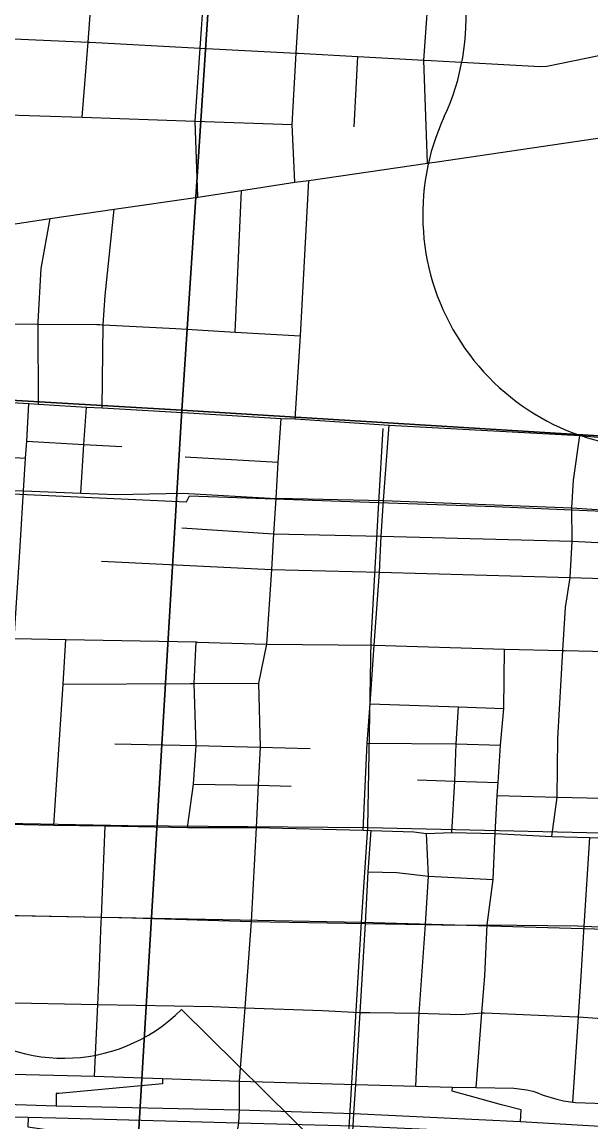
# Model space of a CAD drawing. Extents: x 114604 to 551442, y 316898 to 567001.
# Drawn here: x 215892 to 218856, y 383793 to 389526 of the extents above; entities that cross this region are included whole.
import ezdxf

# ---------------------------------------------------------------- set-up
doc = ezdxf.new("R2010")
doc.units = 0
for name, color, linetype in [('_CIVIL_CONSTRUCTION', 7, 'Continuous'), ('GE_P_Alignment_1000_Bearings', 7, 'Continuous'), ('GE_P_Alignment_1000_Stations', 7, 'Continuous'), ('GE_P_Alignment_100_Cardinal_Points', 7, 'Continuous'), ('GE_P_Alignment_500_Cardinal_Points', 7, 'Continuous'), ('GE_P_Alignment_500_Stations', 7, 'Continuous'), ('SN_P_Signs', 7, 'Continuous')]:
    doc.layers.add(name, color=color, linetype=linetype)

msp = doc.modelspace()

# ---------------------------------------------------------------- linework, layer by layer
at = {"layer": '_CIVIL_CONSTRUCTION'}
for p, q in [((218054.6, 388797.8), (219176.6, 388962.7)), ((217385.6, 388699.5), (218003.6, 388790.3)), ((218003.6, 388790.3), (218054.6, 388797.8)), ((217035.7, 388647.4), (217312.6, 388690.7)), ((217312.6, 388690.7), (217385.6, 388699.5)), ((216808, 388613.7), (217035.7, 388647.4)), ((216372.6, 388550.6), (216808, 388613.7)), ((216038.4, 388501.6), (216372.6, 388550.6)), ((215617.7, 388438.5), (216038.4, 388501.6))]:
    msp.add_line(p, q, dxfattribs=at)
at = {"layer": 'GE_P_Alignment_1000_Bearings'}
for p, q in [((217751.3, 387021.3), (217772.9, 387407.1)), ((217660.6, 384834.7), (217692.5, 385327.7)), ((217692.5, 385327.7), (220675.2, 385257.9)), ((211100.1, 384958.8), (217660.6, 384834.7))]:
    msp.add_line(p, q, dxfattribs=at)
for points in [[(207222, 386414), (208698.9, 386629.1), (208650.5, 386898.4), (211177.1, 387248.6), (211229.4, 387279), (216748.8, 387026), (216763.5, 387056.1), (217751.3, 387021.3)], [(217692.5, 385327.7), (217711.1, 386303.8), (217751.3, 387021.3)], [(217751.3, 387021.3), (218355.4, 387000), (219399.1, 386954.9)], [(211122.4, 385454.1), (212789.9, 385407), (216443.9, 385338.7), (217692.5, 385327.7)], [(211007.2, 383328.6), (212969.9, 382523.3), (216400.3, 382301.7), (217504, 382230.6), (217660.6, 384834.7)], [(217660.6, 384834.7), (220391.4, 384756.2), (220775.8, 384692)]]:
    msp.add_lwpolyline(points, dxfattribs=at)
at = {"layer": 'GE_P_Alignment_1000_Stations'}
for p, q in [((218054.6, 388797.8), (219176.6, 388962.7)), ((217385.6, 388699.5), (218003.6, 388790.3)), ((218003.6, 388790.3), (218054.6, 388797.8)), ((217035.7, 388647.4), (217312.6, 388690.7)), ((217312.6, 388690.7), (217385.6, 388699.5)), ((216808, 388613.7), (217035.7, 388647.4)), ((216372.6, 388550.6), (216808, 388613.7)), ((216038.4, 388501.6), (216372.6, 388550.6)), ((215617.7, 388438.5), (216038.4, 388501.6))]:
    msp.add_line(p, q, dxfattribs=at)
at = {"layer": 'GE_P_Alignment_100_Cardinal_Points'}
for p, q in [((217621.5, 388979.7), (217641, 389345.7)), ((217002, 387909.6), (217035.7, 388647.4)), ((217239.6, 387460.1), (217314.1, 387457.5)), ((217314.1, 387457.5), (217805.1, 387424.3)), ((216741, 387258.9), (217225.2, 387231.1)), ((217300, 387041.7), (217775.6, 387032.9)), ((217668.5, 385314.3), (217710.2, 385311.7))]:
    msp.add_line(p, q, dxfattribs=at)
for points in [[(218003.6, 388790.3), (217985.8, 389327), (218017.7, 389787.5), (218049.6, 390246.8), (218062.4, 390431.7), (218097, 390597.7), (218088.1, 390896), (218104.5, 391190.5), (218110.2, 391303), (218124.3, 391581.5), (218132, 391735.1), (218148.8, 392033.2), (218157.4, 392187.5), (218218.6, 392668.2)], [(216808, 388613.7), (216794.5, 389009.4), (216819.8, 389390), (216838.2, 389666.2), (216842.1, 389724.3), (216856.4, 389939.9), (216877.3, 390254.4), (216880.2, 390298.5), (216904.4, 390660.8), (216918.8, 390878.6), (216927.2, 391005), (216958.8, 391185.9), (216952, 391376.8), (216986.2, 391645.8), (217005.5, 391974.7), (217012.4, 392094.3), (217023.6, 392269.1), (217033.6, 392449), (217038, 392566.4)], [(217320.6, 389363.1), (217336.6, 389645.3), (217346.4, 389819.3), (217351.6, 389911.9), (217360.3, 390065.5), (217376.9, 390276.5)], [(216205.9, 389029.1), (216235.8, 389421.3), (216261.1, 389752.1)], [(217985.8, 389327), (218023.8, 389324.9), (218591.8, 389294), (218625.8, 389296), (218972.6, 389366.7), (219091.7, 389390.9), (219318.5, 389437.2), (219394.5, 389452.7), (220026.9, 389523.3)], [(214904.9, 389329.8), (215273.5, 389386.9), (215575.2, 389433.6), (215629, 389444.1), (215693.1, 389448), (215772.1, 389442.4), (215809.1, 389439.8), (216235.8, 389421.3), (216245.2, 389420.9), (216819.8, 389390), (217320.6, 389363.1), (217329.5, 389362.7), (217641, 389345.7), (217985.8, 389327)], [(217312.6, 388690.7), (217299.6, 388992.4), (217320.6, 389363.1)], [(215553, 389051), (215762.9, 389043.9), (216205.9, 389029.1), (216794.5, 389009.4), (217299.6, 388992.4)], [(217314.1, 387457.5), (217343.2, 387890.7), (217385.6, 388699.5)], [(216309, 387514.2), (216313.9, 387947.7), (216324.3, 388100.8), (216372.6, 388550.6)], [(215978.2, 387534.1), (215975, 387951.6), (215975.7, 387962.9), (215991.8, 388241.9), (216038.4, 388501.6)], [(213258.7, 387730.3), (213427.9, 387726), (213789.6, 387772.4), (214019.6, 387808.7), (214406, 387869.6), (214807.2, 387931.9), (215243.7, 387951.8), (215586.6, 387967.6), (215689, 387953.7), (215975, 387951.6), (216281.1, 387949.4), (216296.9, 387948.6), (216313.9, 387947.7), (216692.9, 387928.7), (217002, 387909.6), (217343.2, 387890.7)], [(214788.3, 387606.8), (215224.6, 387579.3), (215562.7, 387558.9), (215781, 387546), (215926.9, 387537), (215978.2, 387534.1), (216227.6, 387519.2), (216309, 387514.2), (216787.3, 387486.5), (216986.7, 387474.8), (217239.6, 387460.1)], [(215739, 383671.5), (215753.2, 383820.5), (215755.3, 383887.3), (215766.8, 384044.2), (215765.9, 384415), (215783.2, 384838.5), (215785.8, 384870.3), (215827.8, 385114.6), (215820.1, 385293.7), (215820.4, 385344.7), (215820.5, 385367.2), (215823.7, 386049.8), (215851.1, 386313.4), (215878.1, 386736.2), (215888.9, 386909.3), (215899.7, 387083.1), (215909.5, 387253.4), (215916, 387340.7), (215926.9, 387537)], [(216198.7, 387070.1), (216213.3, 387323.6), (216227.6, 387519.2)], [(217239.6, 387460.1), (217225.2, 387231.1), (217213.6, 387043.3), (217202.2, 386857.8), (217190.8, 386673.1), (217165.5, 386284.2), (217123.4, 386079.8), (217133.1, 385747.1), (217121.1, 385548.6), (217111.7, 385328.7)], [(217668.5, 385314.3), (217689.2, 385767), (217705.7, 385972.6), (217726.6, 386278.2), (217754.8, 386657.8), (217762.2, 386846.1), (217775.6, 387032.9), (217805.1, 387424.3)], [(217805.1, 387424.3), (218798.1, 387370.2), (219402.6, 387314.2), (220140.3, 387272.2), (220480.3, 387270.1)], [(215916, 387340.7), (216213.3, 387323.6), (216412.3, 387313)], [(218651.4, 385280.1), (218680.3, 385485.5), (218682.2, 385791.2), (218709.3, 386250.9), (218722.6, 386474), (218747.7, 386630), (218758.5, 386819.3), (218755.4, 386994.6), (218764.6, 387138.8), (218798.1, 387370.2)], [(215551, 387273.5), (215763.7, 387261.6), (215909.5, 387253.4)], [(215753.6, 387088), (215899.7, 387083.1), (216198.7, 387070.1), (216382.9, 387064.1), (216729.9, 387070.9), (217213.6, 387043.3), (217300, 387041.7)], [(217775.6, 387032.9), (218755.4, 386994.6), (219331.2, 386955.6), (219379.7, 386952.3), (220005.4, 386909.8), (220134.7, 386915.2), (220212.8, 386895.8)], [(216724.6, 386890.5), (217202.2, 386857.8), (217762.2, 386846.1), (218758.5, 386819.3), (219393.7, 386787.2), (220157.6, 386755.2)], [(216305.5, 386716.5), (217190.8, 386673.1), (217754.8, 386657.8), (218747.7, 386630), (219383.1, 386612.1), (220184.5, 386593.9)], [(215851.1, 386313.4), (216120.5, 386307.4), (216798.9, 386294.7), (216804.7, 386294.6), (217165.5, 386284.2), (217726.6, 386278.2), (218404.7, 386257.5), (218709.3, 386250.9), (218717.3, 386250.7), (219009.9, 386242.6), (219360.2, 386230.9), (220249.1, 386206.3), (220672.3, 386186.9)], [(216058.1, 385340.5), (216105.6, 386075.6), (216120.5, 386307.4)], [(216754.6, 385328.3), (216785.2, 385554.3), (216798.1, 385755.5), (216789, 386078.4), (216798.9, 386294.7)], [(218258.1, 383972.8), (218287.7, 384361.9), (218302.4, 384555.6), (218315.2, 384819.9), (218346.3, 385056.5), (218355.7, 385295.8), (218367.8, 385495.3), (218371.7, 385562.4), (218383.8, 385757.6), (218401, 385947.9), (218404.7, 386257.5)], [(216105.6, 386075.6), (216767.2, 386078.3), (216789, 386078.4), (217123.4, 386079.8)], [(217705.7, 385972.6), (218165.7, 385956.4), (218401, 385947.9)], [(218130.3, 385301.2), (218146.4, 385570.2), (218153.8, 385763.9), (218165.7, 385956.4)], [(217689.2, 385767), (218153.8, 385763.9), (218383.8, 385757.6)], [(216376.1, 385764.1), (216798.1, 385755.5), (217133.1, 385747.1), (217393.6, 385739.8)], [(216785.2, 385554.3), (217121.1, 385548.6), (217294.3, 385543.6)], [(217951.9, 385576.9), (218146.4, 385570.2), (218371.7, 385562.4)], [(218367.8, 385495.3), (218680.3, 385485.5), (218992.8, 385478.3), (219311.6, 385470.8)], [(215820.4, 385344.7), (216058.1, 385340.5), (216324.3, 385335.9), (216754.6, 385328.3), (217111.7, 385328.7), (217668.5, 385314.3)], [(216269.4, 384031.5), (216286.8, 384405.9), (216293.9, 384558.3), (216304.8, 384836), (216305.7, 384860.5), (216324.3, 385335.9)], [(217111.7, 385328.7), (217084.8, 384837.4), (217053.3, 384387.3), (217022.2, 384006.1), (217022.3, 383856.3), (217019.2, 383789), (216995.6, 383635.3), (216964.8, 383241.7), (216948.9, 382763.5), (216923.1, 382264.5)], [(217522.6, 382227.5), (217553.4, 382729.4), (217582.7, 383220.8), (217606, 383621), (217617.6, 383772.7), (217620.9, 383836.6), (217630.3, 383989), (217653, 384364.4), (217681, 384827.4), (217694.8, 385096.7), (217710.2, 385311.7)], [(217710.2, 385311.7), (217932.2, 385304.8), (217999.5, 385297.4), (218130.3, 385301.2), (218355.7, 385295.8), (218651.4, 385280.1), (218849.7, 385275.2), (218967.5, 385272.3), (219269.4, 385264.8), (219755.9, 385253.3), (220149.7, 385244.1), (220306, 385247), (220816, 385250.4), (221302.7, 385222), (221530.7, 385222.2), (221955.5, 385217.3), (222074, 385216.3)], [(217942.9, 383979.3), (217961, 384360.7), (217993.6, 384821.5), (218009.7, 385073.5), (217999.5, 385297.4)], [(218761.9, 383896.5), (218790.9, 384341.1), (218804.7, 384552.6), (218820.9, 384813.1), (218849.7, 385275.2)], [(217694.8, 385096.7), (217844.3, 385093.3), (218009.7, 385073.5), (218346.3, 385056.5)], [(215785.8, 384870.3), (216305.7, 384860.5), (216410.4, 384858.6), (217084.8, 384837.4), (217681, 384827.4), (217993.6, 384821.5), (218161.1, 384818.2), (218315.2, 384819.9), (218785.7, 384814.7), (218820.9, 384813.1), (219215.7, 384795.6), (219248.5, 384794), (219631.7, 384774.9), (219759.4, 384777.3)], [(211999.2, 384523.8), (212019.1, 384508.7), (212051.2, 384504), (212320.2, 384497.7), (212526.1, 384500.2), (212634.5, 384497.2), (212723.9, 384494.6), (213163.4, 384477.6), (213487.1, 384474.2), (213649.6, 384468.6), (213834.8, 384459.5), (213934.4, 384455.1), (214204.1, 384448.5), (214588.4, 384442.7), (214921.6, 384436.4), (215131.9, 384431.9), (215360, 384425.8), (215765.9, 384415), (216286.8, 384405.9), (216885.1, 384395.5), (217053.3, 384387.3), (217456.3, 384373.5), (217653, 384364.4), (217704.3, 384363.8)], [(217704.3, 384363.8), (217961, 384360.7), (218007.5, 384359)], [(218007.5, 384359), (218179.4, 384352.6), (218287.7, 384361.9), (218301.7, 384361.7), (218783.8, 384341.6), (218790.9, 384341.1), (219227, 384309.5), (219407.4, 384296.4), (219690.5, 384277.8), (219732.2, 384275.1), (219743.2, 384274.4)], [(215766.8, 384044.2), (216269.4, 384031.5), (216623.9, 384019.5), (217022.2, 384006.1), (217630.3, 383989), (217942.9, 383979.3), (218133.6, 383975.3), (218258.1, 383972.8), (218454.3, 383968.8), (218521.9, 383960.5), (218553.2, 383953.2), (218573.3, 383945.9), (218607.1, 383932.4), (218677.3, 383912.8), (218712.4, 383903.1), (218761.9, 383896.5), (218775, 383894.8), (218977.6, 383887.5), (219207.7, 383874.1)]]:
    msp.add_lwpolyline(points, dxfattribs=at)
at = {"layer": 'GE_P_Alignment_500_Cardinal_Points'}
msp.add_line((217598.5, 383514.8), (216722.1, 384378.6), dxfattribs=at)
for points in [[(216623.9, 384019.5), (216623.2, 383991.8), (216082.7, 383941.9), (216070.4, 383941.8), (216069.4, 383877.9)], [(218489.4, 383796), (218492.6, 383856), (218389.1, 383883.3), (218220.7, 383929.3), (218133, 383953.2), (218133.6, 383975.3)], [(215924.1, 383818), (215922.8, 383767.4), (216550.8, 383676.9), (216599.6, 383668.3), (216599.1, 383646.7)]]:
    msp.add_lwpolyline(points, dxfattribs=at)
for centre, radius, start, end in [((216987.2, 389548.5), 1218.2, 334.96112, 35.41492), ((219197.3, 388522.8), 1218.2, 155.2459, 271.05225), ((216108.5, 384995.6), 870.2, 225.98684, 314.84084)]:
    msp.add_arc(centre, radius, start, end, dxfattribs=at)
at = {"layer": 'GE_P_Alignment_500_Stations'}
for points in [[(211919.6, 384156.9), (211990.2, 384153), (212454.3, 384122), (212718.8, 384099.8), (212963.1, 384063.4), (213511.3, 383996.2), (214173.1, 383914.8), (214569.6, 383871.7), (215262.5, 383833.5), (215753.2, 383820.5), (215924.1, 383818), (216068.4, 383813.9), (217019.2, 383789), (217617.6, 383772.7), (218305.3, 383741), (218486.2, 383736), (219193.8, 383695.6), (220220.3, 383641.8), (220479.7, 383625.9), (220662.8, 383608.2), (220776.2, 383588.9), (220941.6, 383537.1), (221012.1, 383512.9), (221017.2, 383510.9)], [(215755.3, 383887.3), (216069.4, 383877.9), (217022.3, 383856.3), (217620.9, 383836.6), (218489.4, 383796), (219199.3, 383754.4)]]:
    msp.add_lwpolyline(points, dxfattribs=at)
at = {"layer": 'SN_P_Signs'}
for points in [[(214325.6, 392906.7), (217068.3, 392741.6), (216725, 387502.1), (213993.4, 387663.3)], [(217068.3, 392741.6), (219749.2, 392575.8), (219406, 387337.3), (216725, 387502.1)], [(216725, 387502.1), (216413.5, 382302.7), (213706, 382475), (213993.4, 387663.3)], [(216725, 387502.1), (219406, 387337.3), (219081.6, 382136.9), (216413.5, 382302.7)]]:
    msp.add_lwpolyline(points, close=True, dxfattribs=at)

doc.saveas('drawing.dxf')
